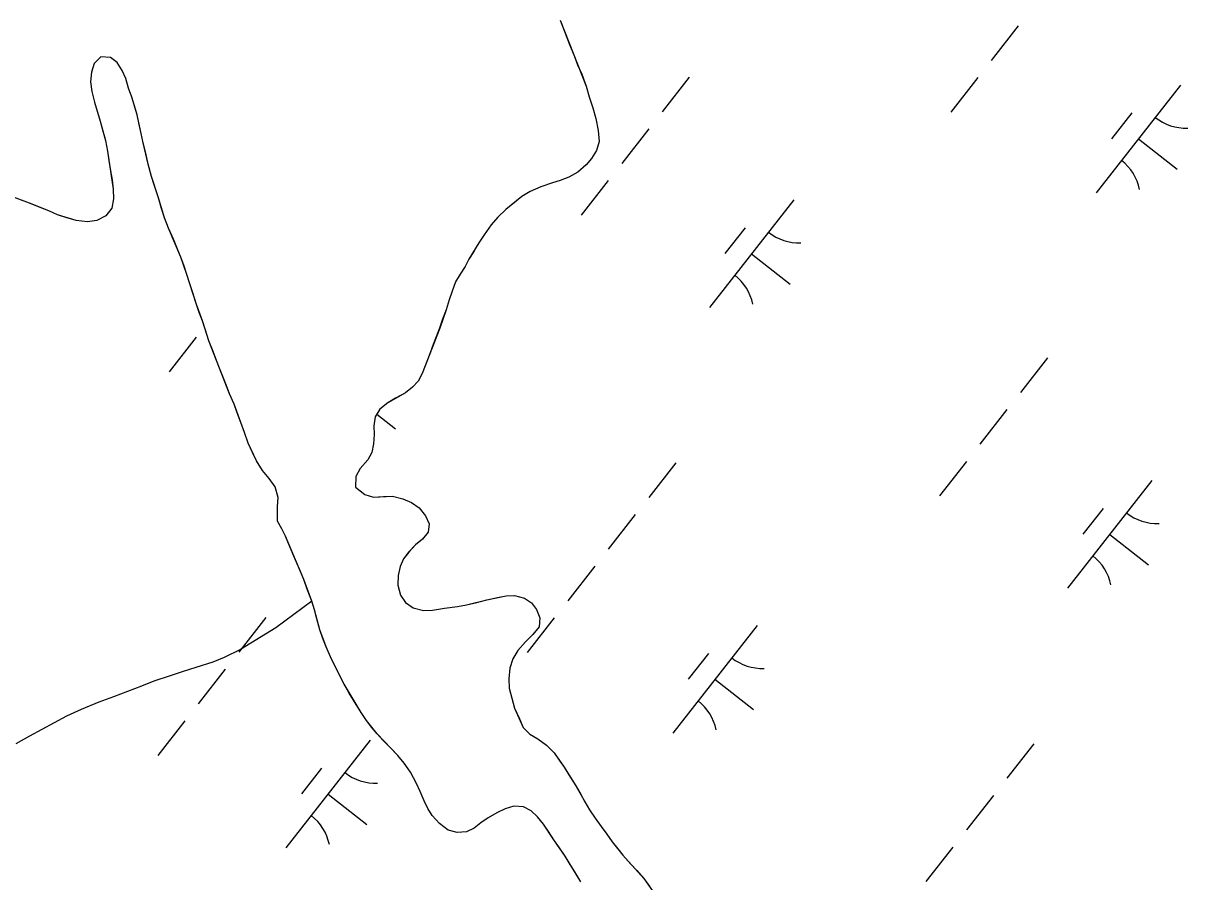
# Model space of a CAD drawing. Extents: x 3896831 to 3918110, y 171006 to 193349.
# Drawn here: x 3902091.8 to 3902517.5, y 178632.2 to 178946 of the extents above; entities that cross this region are included whole.
import ezdxf

# ---------------------------------------------------------------- set-up
doc = ezdxf.new("R2010")
doc.units = 0
doc.layers.add('V-TOPO-SHOR', color=7, linetype='Continuous')
doc.layers.add('V-WETL-SWMP', color=7, linetype='Continuous')

msp = doc.modelspace()

# ---------------------------------------------------------------- linework, layer by layer
at = {"layer": 'V-TOPO-SHOR'}
for points in [[(3902288.04, 178947.14), (3902289.51, 178943.4), (3902291.51, 178938.23), (3902293.24, 178933.9), (3902294.45, 178930.77), (3902295.92, 178927.38), (3902297.57, 178923.05), (3902298.61, 178919.14), (3902300, 178915.07), (3902301.13, 178911.17), (3902301.93, 178906.84), (3902302.3, 178902.76), (3902301.3, 178899.52), (3902299.54, 178896.53), (3902297.51, 178894.22), (3902294.47, 178891.64), (3902291.25, 178889.75)], [(3902202.53, 178718.03), (3902201.3, 178721.08), (3902200.14, 178724.27), (3902199.09, 178728.38), (3902198.22, 178731.63), (3902197.26, 178734.82), (3902195.6, 178739.18), (3902194.38, 178742.66), (3902192.74, 178746.42), (3902191.04, 178750.42), (3902189.32, 178754.44), (3902187.58, 178758.57), (3902186.26, 178761.26), (3902184.69, 178764.07), (3902184.76, 178769.35), (3902184.9, 178772.67), (3902183.86, 178776.57), (3902181.71, 178779.62), (3902179.22, 178782.58), (3902176.98, 178786.05), (3902175.52, 178789.1), (3902173.96, 178792.57), (3902172.66, 178796.48), (3902171.27, 178800.04), (3902169.97, 178803.6), (3902168.85, 178806.83), (3902167.2, 178810.56), (3902165.91, 178813.86), (3902164.69, 178816.92), (3902163.05, 178821.16), (3902161.23, 178825.99), (3902159.67, 178829.98), (3902158.37, 178833.88), (3902157.24, 178837.19), (3902156.11, 178840.25), (3902155.07, 178843.22), (3902153.59, 178847.8), (3902152.55, 178851.11), (3902151.5, 178854.5), (3902150.46, 178857.56), (3902149.42, 178860.53), (3902148.12, 178863.41), (3902146.65, 178867.06), (3902144.84, 178871.13), (3902143.37, 178874.94), (3902142.32, 178878.25), (3902141.19, 178882.16), (3902139.63, 178886.91), (3902138.67, 178890.05), (3902137.45, 178894.55), (3902136.57, 178898.54), (3902135.61, 178902.36), (3902134.9, 178905.76), (3902134.12, 178909.07), (3902133.41, 178912.55), (3902132.45, 178915.86), (3902131.5, 178919), (3902130.28, 178922.31), (3902129.24, 178925.79), (3902127.94, 178928.76), (3902126.13, 178931.72), (3902123.66, 178933.49), (3902120.17, 178933.72), (3902117.72, 178931.32), (3902116.72, 178928.17)], [(3902116.72, 178928.17), (3902116.32, 178924.59), (3902116.85, 178921.02), (3902117.81, 178917.12), (3902118.86, 178913.47), (3902119.9, 178910.25), (3902121.04, 178906.26), (3902121.82, 178903.2), (3902122.62, 178899.21), (3902123.06, 178895.89), (3902123.69, 178892.07), (3902124.22, 178888.76), (3902124.67, 178885.36), (3902124.78, 178881.87), (3902124.12, 178878.38), (3902121.93, 178875.64), (3902118.71, 178873.92), (3902115.31, 178873.39), (3902111.06, 178873.95), (3902107.65, 178874.95), (3902104.32, 178876.03), (3902101.08, 178877.46), (3902097.93, 178878.71), (3902094.09, 178880.21), (3902090.76, 178881.46)], [(3902291.25, 178889.75), (3902288.11, 178888.54), (3902285.23, 178887.67), (3902280.98, 178886.19), (3902277.08, 178884.55), (3902274.03, 178882.66), (3902270.57, 178879.91), (3902268.2, 178877.94), (3902265.24, 178875.11), (3902262.88, 178872.29), (3902260.27, 178868.7), (3902258.33, 178865.71), (3902256.48, 178862.63), (3902254.72, 178859.73), (3902253.29, 178857.08), (3902251.44, 178854.35), (3902249.84, 178851.45), (3902248.42, 178847.78), (3902247.42, 178844.88), (3902246.34, 178841.22), (3902245.09, 178837.81), (3902244, 178834.57), (3902242.75, 178831.41), (3902241.67, 178828.6), (3902240.58, 178825.61), (3902238.99, 178821.43), (3902237.66, 178818.02), (3902236.15, 178815.2), (3902234.04, 178812.98), (3902231.5, 178810.92), (3902227.85, 178808.94), (3902225.06, 178807.3), (3902222.18, 178804.99), (3902220.42, 178802.17), (3902219.93, 178798.85), (3902220.04, 178795.7), (3902219.81, 178792.3)], [(3902219.81, 178792.3), (3902219.15, 178789.06), (3902217.72, 178786.42), (3902214.94, 178783.33), (3902213.34, 178780.35), (3902213.2, 178776.43), (3902216.7, 178773.74), (3902219.86, 178772.82), (3902223.43, 178773.02), (3902226.74, 178773.13), (3902230.58, 178772.22), (3902233.73, 178770.88), (3902236.47, 178768.86), (3902238.79, 178765.98), (3902240.17, 178763.1), (3902239.76, 178759.95), (3902237.74, 178757.47), (3902235.2, 178755.33), (3902232.67, 178752.75), (3902230.81, 178750.27), (3902229.56, 178747.46), (3902228.81, 178744.22), (3902228.76, 178740.65), (3902229.72, 178737), (3902231.52, 178734.29), (3902234.26, 178732.35), (3902238.09, 178731.36), (3902241.41, 178731.47), (3902245.74, 178732.18), (3902250.5, 178732.81), (3902253.81, 178733.43), (3902257.63, 178734.3), (3902261.28, 178735.26), (3902265.19, 178736.14), (3902268.33, 178736.76), (3902271.39, 178736.87), (3902274.97, 178735.87), (3902277.53, 178734.18), (3902279.42, 178731.73), (3902280.63, 178728.68), (3902280.32, 178725.36), (3902278.04, 178722.54), (3902275.34, 178719.88), (3902272.55, 178716.72), (3902270.7, 178713.64), (3902269.71, 178710.23), (3902269.31, 178706.4), (3902269.42, 178702.92), (3902270.38, 178699.27), (3902271.42, 178695.62), (3902273.15, 178691.72), (3902274.54, 178688.58), (3902277.02, 178686.13), (3902279.92, 178684.45), (3902283, 178682.17), (3902285.91, 178679.3), (3902287.71, 178676.68), (3902289.52, 178674.06), (3902291.24, 178671.26), (3902293.73, 178667.28), (3902295.46, 178664.32), (3902297.09, 178661.44), (3902298.81, 178658.56), (3902300.87, 178655.42), (3902303.02, 178652.46)], [(3902197.26, 178734.82), (3902184.09, 178725.05), (3902171.16, 178717.16), (3902165.24, 178714.23), (3902161.1, 178712.5), (3902154.83, 178710.51), (3902150.17, 178709.03), (3902145.52, 178707.47), (3902139.51, 178705.48), (3902135.02, 178703.75), (3902129.86, 178701.76), (3902124.7, 178699.86), (3902119.36, 178697.87), (3902112.93, 178695.2), (3902107.6, 178692.7), (3902094.08, 178685.48), (3902089.09, 178682.64)], [(3902285.79, 178647.56), (3902283.81, 178650.61), (3902282.01, 178653.32), (3902279.78, 178655.94), (3902277.48, 178658.1), (3902274.63, 178659.6), (3902271.06, 178659.79), (3902267.92, 178658.83), (3902264.95, 178657.45), (3902261.73, 178655.64), (3902259.03, 178653.75), (3902256.57, 178651.78), (3902253.86, 178650.49), (3902250.38, 178650.21), (3902247.05, 178651.12), (3902243.97, 178653.57), (3902241.32, 178656.46), (3902239.7, 178659.05), (3902238.39, 178661.76), (3902236.92, 178665.24), (3902235.54, 178668.13), (3902233.35, 178672.24), (3902231.05, 178675.59), (3902228.73, 178678.38), (3902225.82, 178681.45), (3902223.25, 178683.99), (3902221.11, 178686.27), (3902219.1, 178688.77), (3902217.29, 178691.19), (3902215.28, 178694.14), (3902213.46, 178697.03), (3902210.96, 178701.13), (3902209.04, 178704.42), (3902207.47, 178707.45), (3902206.05, 178710.37), (3902204.4, 178713.56), (3902202.53, 178718.03)], [(3902303.02, 178652.46), (3902305.17, 178649.58), (3902307.06, 178646.79), (3902309.12, 178644.26), (3902311.01, 178641.89), (3902313.92, 178638.59), (3902316.06, 178636.31), (3902318.63, 178633.44), (3902320.78, 178630.39)], [(3902295.6, 178632.15), (3902293.36, 178635.79), (3902291.72, 178638.5), (3902289.83, 178641.55), (3902287.85, 178644.6), (3902285.79, 178647.56)]]:
    msp.add_lwpolyline(points, dxfattribs=at)
at = {"layer": 'V-WETL-SWMP'}
for p, q in [((3902288.04, 178947.14), (3902297.57, 178923.05)), ((3902455.52, 178945.04), (3902445.65, 178932.44)), ((3902117.72, 178931.32), (3902116.72, 178928.17)), ((3902120.17, 178933.72), (3902117.72, 178931.32)), ((3902123.65, 178933.49), (3902120.17, 178933.72)), ((3902126.13, 178931.72), (3902123.65, 178933.49)), ((3902127.94, 178928.76), (3902126.13, 178931.72)), ((3902116.72, 178928.17), (3902116.32, 178924.59)), ((3902129.24, 178925.79), (3902127.94, 178928.76)), ((3902335.25, 178926.28), (3902325.38, 178913.69)), ((3902116.32, 178924.59), (3902116.85, 178921.03)), ((3902130.28, 178922.31), (3902129.24, 178925.79)), ((3902131.49, 178919), (3902130.28, 178922.31)), ((3902297.57, 178923.05), (3902298.61, 178919.14)), ((3902440.72, 178926.15), (3902430.85, 178913.55)), ((3902514.85, 178923.41), (3902484.01, 178884.06)), ((3902116.85, 178921.03), (3902117.81, 178917.12)), ((3902133.41, 178912.55), (3902131.49, 178919)), ((3902298.61, 178919.14), (3902300, 178915.07)), ((3902117.81, 178917.12), (3902119.9, 178910.24)), ((3902300, 178915.07), (3902301.14, 178911.17)), ((3902119.9, 178910.24), (3902121.82, 178903.2)), ((3902135.61, 178902.36), (3902133.41, 178912.55)), ((3902301.14, 178911.17), (3902301.93, 178906.83)), ((3902497.06, 178913.22), (3902489.65, 178903.77)), ((3902301.93, 178906.83), (3902302.3, 178902.76)), ((3902320.45, 178907.39), (3902310.58, 178894.8)), ((3902121.82, 178903.2), (3902122.62, 178899.21)), ((3902137.45, 178894.55), (3902135.61, 178902.36)), ((3902302.3, 178902.76), (3902301.3, 178899.52)), ((3902499.43, 178903.74), (3902513.59, 178892.63)), ((3902122.62, 178899.21), (3902124.67, 178885.36)), ((3902299.54, 178896.53), (3902297.51, 178894.22)), ((3902301.3, 178899.52), (3902299.54, 178896.53)), ((3902138.67, 178890.05), (3902137.45, 178894.55)), ((3902297.51, 178894.22), (3902294.47, 178891.64)), ((3902141.19, 178882.16), (3902138.67, 178890.05)), ((3902288.11, 178888.54), (3902285.23, 178887.67)), ((3902291.25, 178889.75), (3902288.11, 178888.54)), ((3902294.47, 178891.64), (3902291.25, 178889.75)), ((3902305.64, 178888.5), (3902295.77, 178875.91)), ((3902124.67, 178885.36), (3902124.78, 178881.87)), ((3902277.08, 178884.55), (3902274.03, 178882.66)), ((3902280.98, 178886.19), (3902277.08, 178884.55)), ((3902285.23, 178887.67), (3902280.98, 178886.19)), ((3902094.09, 178880.21), (3902087.27, 178882.8)), ((3902101.08, 178877.46), (3902094.09, 178880.21)), ((3902124.78, 178881.87), (3902124.12, 178878.38)), ((3902143.37, 178874.94), (3902141.19, 178882.16)), ((3902274.03, 178882.66), (3902268.2, 178877.94)), ((3902373.46, 178881.46), (3902342.62, 178842.11)), ((3902104.32, 178876.03), (3902101.08, 178877.46)), ((3902111.06, 178873.95), (3902104.32, 178876.03)), ((3902121.93, 178875.64), (3902118.71, 178873.92)), ((3902124.12, 178878.38), (3902121.93, 178875.64)), ((3902268.2, 178877.94), (3902265.24, 178875.11)), ((3902115.31, 178873.39), (3902111.06, 178873.95)), ((3902118.71, 178873.92), (3902115.31, 178873.39)), ((3902144.84, 178871.13), (3902143.37, 178874.94)), ((3902149.42, 178860.53), (3902144.84, 178871.13)), ((3902262.88, 178872.29), (3902260.27, 178868.7)), ((3902265.24, 178875.11), (3902262.88, 178872.29)), ((3902355.67, 178871.27), (3902348.26, 178861.82)), ((3902260.27, 178868.7), (3902258.33, 178865.71)), ((3902258.33, 178865.71), (3902254.72, 178859.73)), ((3902151.5, 178854.5), (3902149.42, 178860.53)), ((3902254.72, 178859.73), (3902253.29, 178857.08)), ((3902358.04, 178861.79), (3902372.2, 178850.68)), ((3902155.07, 178843.22), (3902151.5, 178854.5)), ((3902251.44, 178854.35), (3902249.84, 178851.45)), ((3902253.29, 178857.08), (3902251.44, 178854.35)), ((3902249.84, 178851.45), (3902248.42, 178847.78)), ((3902248.42, 178847.78), (3902247.42, 178844.88)), ((3902157.24, 178837.19), (3902155.07, 178843.22)), ((3902246.34, 178841.22), (3902244.01, 178834.57)), ((3902247.42, 178844.88), (3902246.34, 178841.22)), ((3902159.67, 178829.98), (3902157.24, 178837.19)), ((3902244.01, 178834.57), (3902237.66, 178818.02)), ((3902154.99, 178831.24), (3902145.12, 178818.65)), ((3902167.2, 178810.56), (3902159.67, 178829.98)), ((3902466.17, 178823.67), (3902456.3, 178811.08)), ((3902237.66, 178818.02), (3902236.15, 178815.21)), ((3902234.04, 178812.98), (3902231.5, 178810.92)), ((3902236.15, 178815.21), (3902234.04, 178812.98)), ((3902168.85, 178806.83), (3902167.2, 178810.56)), ((3902225.06, 178807.3), (3902222.18, 178804.99)), ((3902231.5, 178810.92), (3902225.06, 178807.3)), ((3902171.27, 178800.04), (3902168.85, 178806.83)), ((3902222.18, 178804.99), (3902220.42, 178802.17)), ((3902221, 178803.1), (3902227.87, 178797.72)), ((3902451.37, 178804.78), (3902441.5, 178792.19)), ((3902172.66, 178796.48), (3902171.27, 178800.04)), ((3902220.42, 178802.17), (3902219.93, 178798.85)), ((3902219.93, 178798.85), (3902220.04, 178795.7)), ((3902173.96, 178792.57), (3902172.66, 178796.48)), ((3902220.04, 178795.7), (3902219.81, 178792.3)), ((3902176.98, 178786.05), (3902173.96, 178792.57)), ((3902219.81, 178792.3), (3902219.15, 178789.06)), ((3902179.22, 178782.58), (3902176.98, 178786.05)), ((3902217.72, 178786.42), (3902214.94, 178783.33)), ((3902219.15, 178789.06), (3902217.72, 178786.42)), ((3902436.56, 178785.89), (3902426.69, 178773.3)), ((3902181.71, 178779.62), (3902179.22, 178782.58)), ((3902214.94, 178783.33), (3902213.34, 178780.35)), ((3902330.32, 178785.3), (3902320.45, 178772.71)), ((3902183.85, 178776.57), (3902181.71, 178779.62)), ((3902213.34, 178780.35), (3902213.2, 178776.43)), ((3902504.38, 178778.86), (3902473.53, 178739.5)), ((3902184.9, 178772.66), (3902183.85, 178776.57)), ((3902213.2, 178776.43), (3902216.7, 178773.74)), ((3902216.7, 178773.74), (3902219.86, 178772.82)), ((3902219.86, 178772.82), (3902226.74, 178773.12)), ((3902226.74, 178773.12), (3902230.58, 178772.22)), ((3902184.69, 178764.07), (3902184.76, 178769.35)), ((3902184.76, 178769.35), (3902184.9, 178772.66)), ((3902230.58, 178772.22), (3902233.73, 178770.88)), ((3902233.73, 178770.88), (3902236.47, 178768.86)), ((3902236.47, 178768.86), (3902238.79, 178765.98)), ((3902238.79, 178765.98), (3902240.17, 178763.1)), ((3902315.52, 178766.41), (3902305.65, 178753.82)), ((3902486.58, 178768.66), (3902479.18, 178759.22)), ((3902186.26, 178761.26), (3902184.69, 178764.07)), ((3902187.59, 178758.56), (3902186.26, 178761.26)), ((3902240.17, 178763.1), (3902239.76, 178759.95)), ((3902194.38, 178742.66), (3902187.59, 178758.56)), ((3902237.74, 178757.47), (3902235.2, 178755.32)), ((3902239.76, 178759.95), (3902237.74, 178757.47)), ((3902488.96, 178759.18), (3902503.12, 178748.07)), ((3902232.67, 178752.76), (3902230.81, 178750.28)), ((3902235.2, 178755.32), (3902232.67, 178752.76)), ((3902229.56, 178747.46), (3902228.82, 178744.22)), ((3902230.81, 178750.28), (3902229.56, 178747.46)), ((3902300.71, 178747.52), (3902290.84, 178734.93)), ((3902228.82, 178744.22), (3902228.76, 178740.65)), ((3902197.26, 178734.82), (3902194.38, 178742.66)), ((3902228.76, 178740.65), (3902229.72, 178737)), ((3902198.22, 178731.63), (3902197.26, 178734.82)), ((3902229.72, 178737), (3902231.52, 178734.29)), ((3902253.81, 178733.43), (3902261.28, 178735.26)), ((3902261.28, 178735.26), (3902268.33, 178736.76)), ((3902268.33, 178736.76), (3902271.39, 178736.86)), ((3902271.39, 178736.86), (3902274.97, 178735.87)), ((3902274.97, 178735.87), (3902277.53, 178734.19)), ((3902200.14, 178724.27), (3902198.22, 178731.63)), ((3902231.52, 178734.29), (3902234.26, 178732.35)), ((3902234.26, 178732.35), (3902238.09, 178731.36)), ((3902238.09, 178731.36), (3902241.41, 178731.47)), ((3902241.41, 178731.47), (3902245.74, 178732.18)), ((3902245.74, 178732.18), (3902250.5, 178732.81)), ((3902250.5, 178732.81), (3902253.81, 178733.43)), ((3902277.53, 178734.19), (3902279.42, 178731.73)), ((3902279.42, 178731.73), (3902280.63, 178728.68)), ((3902180.45, 178728.76), (3902170.58, 178716.17)), ((3902285.91, 178728.63), (3902276.04, 178716.04)), ((3902280.63, 178728.68), (3902280.32, 178725.36)), ((3902202.53, 178718.03), (3902200.14, 178724.27)), ((3902278.04, 178722.54), (3902275.34, 178719.88)), ((3902280.32, 178725.36), (3902278.04, 178722.54)), ((3902360.04, 178725.9), (3902329.2, 178686.54)), ((3902204.4, 178713.56), (3902202.53, 178718.03)), ((3902275.34, 178719.88), (3902272.55, 178716.72)), ((3902209.04, 178704.42), (3902204.4, 178713.56)), ((3902270.7, 178713.64), (3902269.71, 178710.23)), ((3902272.55, 178716.72), (3902270.7, 178713.64)), ((3902342.25, 178715.7), (3902334.85, 178706.26)), ((3902165.64, 178709.87), (3902155.77, 178697.28)), ((3902269.71, 178710.23), (3902269.31, 178706.4)), ((3902269.31, 178706.4), (3902269.42, 178702.92)), ((3902344.62, 178706.22), (3902358.79, 178695.12)), ((3902215.29, 178694.14), (3902209.04, 178704.42)), ((3902269.42, 178702.92), (3902271.42, 178695.62)), ((3902217.29, 178691.19), (3902215.29, 178694.14)), ((3902271.42, 178695.62), (3902274.53, 178688.58)), ((3902150.84, 178690.98), (3902140.97, 178678.39)), ((3902221.11, 178686.27), (3902217.29, 178691.19)), ((3902274.53, 178688.58), (3902277.02, 178686.13)), ((3902218.65, 178683.95), (3902187.81, 178644.59)), ((3902228.73, 178678.38), (3902221.11, 178686.27)), ((3902277.02, 178686.13), (3902279.92, 178684.45)), ((3902279.92, 178684.45), (3902283, 178682.18)), ((3902283, 178682.18), (3902285.91, 178679.3)), ((3902461.24, 178682.69), (3902451.37, 178670.1)), ((3902231.05, 178675.59), (3902228.73, 178678.38)), ((3902233.35, 178672.24), (3902231.05, 178675.59)), ((3902285.91, 178679.3), (3902289.52, 178674.05)), ((3902200.86, 178673.75), (3902193.46, 178664.31)), ((3902235.54, 178668.13), (3902233.35, 178672.24)), ((3902289.52, 178674.05), (3902293.73, 178667.28)), ((3902236.92, 178665.24), (3902235.54, 178668.13)), ((3902293.73, 178667.28), (3902298.81, 178658.56)), ((3902203.23, 178664.27), (3902217.4, 178653.17)), ((3902238.39, 178661.76), (3902236.92, 178665.24)), ((3902446.44, 178663.8), (3902436.57, 178651.21)), ((3902239.7, 178659.05), (3902238.39, 178661.76)), ((3902241.32, 178656.46), (3902239.7, 178659.05)), ((3902267.92, 178658.83), (3902264.95, 178657.45)), ((3902271.06, 178659.79), (3902267.92, 178658.83)), ((3902274.63, 178659.6), (3902271.06, 178659.79)), ((3902277.48, 178658.1), (3902274.63, 178659.6)), ((3902279.78, 178655.94), (3902277.48, 178658.1)), ((3902298.81, 178658.56), (3902300.88, 178655.42)), ((3902243.97, 178653.57), (3902241.32, 178656.46)), ((3902261.73, 178655.64), (3902259.02, 178653.76)), ((3902264.95, 178657.45), (3902261.73, 178655.64)), ((3902282.01, 178653.32), (3902279.78, 178655.94)), ((3902300.88, 178655.42), (3902303.02, 178652.46)), ((3902247.05, 178651.12), (3902243.97, 178653.57)), ((3902250.38, 178650.21), (3902247.05, 178651.12)), ((3902253.86, 178650.49), (3902250.38, 178650.21)), ((3902256.57, 178651.78), (3902253.86, 178650.49)), ((3902259.02, 178653.76), (3902256.57, 178651.78)), ((3902285.79, 178647.56), (3902282.01, 178653.32)), ((3902303.02, 178652.46), (3902305.17, 178649.59)), ((3902305.17, 178649.59), (3902307.06, 178646.79)), ((3902289.83, 178641.55), (3902285.79, 178647.56)), ((3902307.06, 178646.79), (3902311, 178641.89)), ((3902295.59, 178632.15), (3902289.83, 178641.55)), ((3902311, 178641.89), (3902318.63, 178633.43)), ((3902431.63, 178644.91), (3902421.76, 178632.32)), ((3902318.63, 178633.43), (3902322.67, 178627.68))]:
    msp.add_line(p, q, dxfattribs=at)
for centre, start, end in [((3902516.65, 178925.33), 231.1403, 272.6839), ((3902482.58, 178881.85), 11.1403, 52.6839), ((3902375.26, 178883.38), 231.1403, 272.6839), ((3902341.19, 178839.9), 11.1403, 52.6839), ((3902506.18, 178780.77), 231.1403, 272.6839), ((3902472.1, 178737.29), 11.1403, 52.6839), ((3902361.85, 178727.81), 231.1403, 272.6839), ((3902327.77, 178684.33), 11.1403, 52.6839), ((3902220.46, 178685.86), 231.1403, 272.6839), ((3902186.38, 178642.38), 11.1403, 52.6839)]:
    msp.add_arc(centre, 17.62, start, end, dxfattribs=at)

doc.saveas('drawing.dxf')
